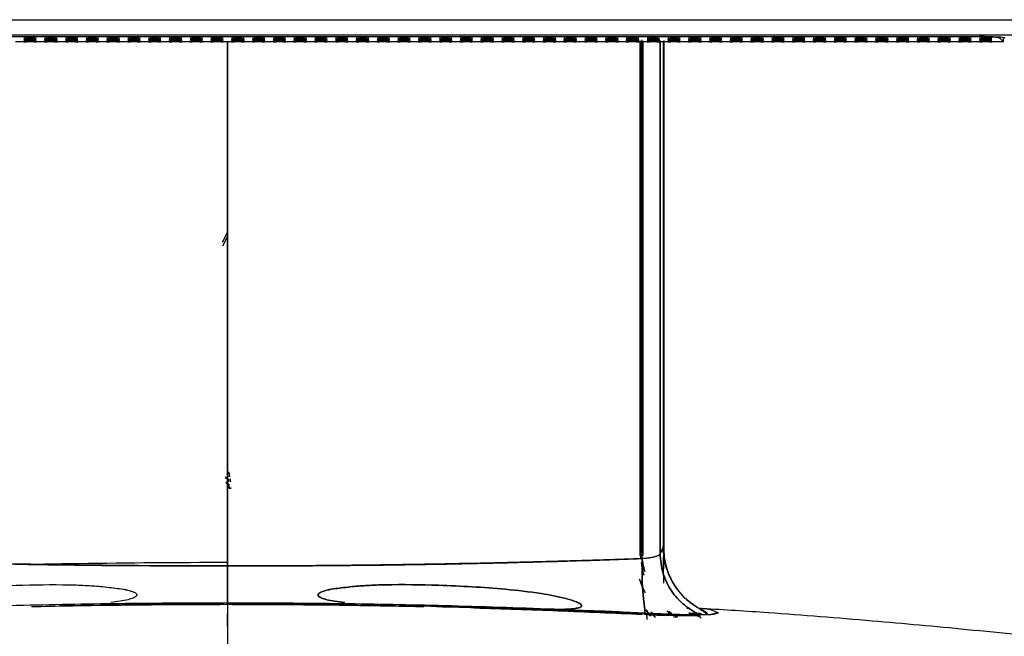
# Model space of a CAD drawing. Header units: millimetres. Extents: x -7023 to 53801, y 9849 to 33561.
# Tile 534 of 537: x 36837 to 36913, y 27031 to 27079. Entities that reach past the tile are written whole.
import ezdxf

# ---------------------------------------------------------------- set-up
doc = ezdxf.new("R2010")
doc.units = ezdxf.units.MM
doc.layers.get('0').update_dxf_attribs({"lineweight": 9})
doc.layers.add('IE_SKD', color=6, linetype='Continuous')

# ---------------------------------------------------------------- blocks, each defined once
blk = doc.blocks.new('AAT_KLIENT_PC')
at = {"linetype": 'Continuous', "transparency": 33554687}
for p, q in [((1116.65, 732.61), (3124.51, 732.61)), ((3124.51, 726.62), (1116.65, 726.62)), ((1830.92, 726.11), (2410.24, 726.11)), ((2408.34, 725.98), (1832.63, 725.98)), ((2408.34, 726.11), (2408.34, 725.98)), ((2418.33, 725.4), (2418.33, 725.85)), ((2419.52, 724.02), (2418.33, 725.4)), ((2419.52, 724.02), (2419.52, 725.72)), ((2042.14, 724.02), (2038.94, 724.02)), ((2042.14, 724.02), (2043.13, 724.02)), ((2045.96, 724.02), (2046.94, 724.02)), ((2050.15, 724.02), (2046.94, 724.02)), ((2050.15, 724.02), (2051.13, 724.02)), ((2053.96, 724.02), (2054.95, 724.02)), ((2058.15, 724.02), (2054.95, 724.02)), ((2058.15, 724.02), (2059.14, 724.02)), ((2061.96, 724.02), (2062.95, 724.02)), ((2066.15, 724.02), (2062.95, 724.02)), ((2066.15, 724.02), (2067.14, 724.02)), ((2069.97, 724.02), (2070.96, 724.02)), ((2074.16, 724.02), (2070.96, 724.02)), ((2074.16, 724.02), (2075.15, 724.02)), ((2077.97, 724.02), (2078.96, 724.02)), ((2082.16, 724.02), (2078.96, 724.02)), ((2082.16, 724.02), (2083.15, 724.02)), ((2085.98, 724.02), (2086.96, 724.02)), ((2090.17, 724.02), (2086.96, 724.02)), ((2090.17, 724.02), (2091.15, 724.02)), ((2093.98, 724.02), (2094.97, 724.02)), ((2098.17, 724.02), (2094.97, 724.02)), ((2098.17, 724.02), (2099.16, 724.02)), ((2101.98, 724.02), (2102.97, 724.02)), ((2106.17, 724.02), (2102.97, 724.02)), ((2106.17, 724.02), (2107.16, 724.02)), ((2109.99, 724.02), (2110.97, 724.02)), ((2114.18, 724.02), (2110.97, 724.02)), ((2114.18, 724.02), (2115.16, 724.02)), ((2117.99, 724.02), (2118.98, 724.02)), ((2122.18, 724.02), (2118.98, 724.02)), ((2122.18, 724.02), (2123.17, 724.02)), ((2126, 724.02), (2126.98, 724.02)), ((2130.18, 724.02), (2126.98, 724.02)), ((2130.18, 724.02), (2131.17, 724.02)), ((2134, 724.02), (2134.99, 724.02)), ((2138.19, 724.02), (2134.99, 724.02)), ((2138.19, 724.02), (2139.18, 724.02)), ((2142, 724.02), (2142.99, 724.02)), ((2146.19, 724.02), (2142.99, 724.02)), ((2146.19, 724.02), (2147.18, 724.02)), ((2150.01, 724.02), (2150.99, 724.02)), ((2154.2, 724.02), (2150.99, 724.02)), ((2154.2, 724.02), (2155.18, 724.02)), ((2158.01, 724.02), (2159, 724.02)), ((2162.2, 724.02), (2159, 724.02)), ((2162.2, 724.02), (2163.19, 724.02)), ((2166.01, 724.02), (2167, 724.02)), ((2170.2, 724.02), (2167, 724.02)), ((2170.2, 724.02), (2171.19, 724.02)), ((2174.02, 724.02), (2175, 724.02)), ((2178.21, 724.02), (2175, 724.02)), ((2178.21, 724.02), (2179.19, 724.02)), ((2182.02, 724.02), (2183.01, 724.02)), ((2186.21, 724.02), (2183.01, 724.02)), ((2186.21, 724.02), (2187.2, 724.02)), ((2190.03, 724.02), (2191.01, 724.02)), ((2194.22, 724.02), (2191.01, 724.02)), ((2194.22, 724.02), (2195.2, 724.02)), ((2198.03, 724.02), (2199.02, 724.02)), ((2202.22, 724.02), (2199.02, 724.02)), ((2202.22, 724.02), (2203.21, 724.02)), ((2206.03, 724.02), (2207.02, 724.02)), ((2210.22, 724.02), (2207.02, 724.02)), ((2210.22, 724.02), (2211.21, 724.02)), ((2214.04, 724.02), (2215.02, 724.02)), ((2218.23, 724.02), (2215.02, 724.02)), ((2218.23, 724.02), (2219.21, 724.02)), ((2222.04, 724.02), (2223.03, 724.02)), ((2226.23, 724.02), (2223.03, 724.02)), ((2226.23, 724.02), (2227.22, 724.02)), ((2230.04, 724.02), (2231.03, 724.02)), ((2234.23, 724.02), (2231.03, 724.02)), ((2234.23, 724.02), (2235.22, 724.02)), ((2238.05, 724.02), (2239.03, 724.02)), ((2242.24, 724.02), (2239.03, 724.02)), ((2242.24, 724.02), (2243.22, 724.02)), ((2246.05, 724.02), (2247.04, 724.02)), ((2250.24, 724.02), (2247.04, 724.02)), ((2250.24, 724.02), (2251.23, 724.02)), ((2254.06, 724.02), (2255.04, 724.02)), ((2258.25, 724.02), (2255.04, 724.02)), ((2258.25, 724.02), (2259.23, 724.02)), ((2262.06, 724.02), (2263.05, 724.02)), ((2266.25, 724.02), (2263.05, 724.02)), ((2266.25, 724.02), (2267.24, 724.02)), ((2270.06, 724.02), (2271.05, 724.02)), ((2274.25, 724.02), (2271.05, 724.02)), ((2274.25, 724.02), (2275.24, 724.02)), ((2278.07, 724.02), (2279.05, 724.02)), ((2282.26, 724.02), (2279.05, 724.02)), ((2282.26, 724.02), (2283.24, 724.02)), ((2286.07, 724.02), (2287.06, 724.02)), ((2290.26, 724.02), (2287.06, 724.02)), ((2290.26, 724.02), (2291.25, 724.02)), ((2294.07, 724.02), (2295.06, 724.02)), ((2298.26, 724.02), (2295.06, 724.02)), ((2298.26, 724.02), (2299.25, 724.02)), ((2302.08, 724.02), (2303.06, 724.02)), ((2306.27, 724.02), (2303.06, 724.02)), ((2306.27, 724.02), (2307.25, 724.02)), ((2310.08, 724.02), (2311.07, 724.02)), ((2314.27, 724.02), (2311.07, 724.02)), ((2314.27, 724.02), (2315.26, 724.02)), ((2318.09, 724.02), (2319.07, 724.02)), ((2322.28, 724.02), (2319.07, 724.02)), ((2322.28, 724.02), (2323.26, 724.02)), ((2326.09, 724.02), (2327.08, 724.02)), ((2330.28, 724.02), (2327.08, 724.02)), ((2330.28, 724.02), (2331.27, 724.02)), ((2334.09, 724.02), (2335.08, 724.02)), ((2338.28, 724.02), (2335.08, 724.02)), ((2338.28, 724.02), (2339.27, 724.02)), ((2342.1, 724.02), (2343.08, 724.02)), ((2346.29, 724.02), (2343.08, 724.02)), ((2346.29, 724.02), (2347.27, 724.02)), ((2350.1, 724.02), (2351.09, 724.02)), ((2354.29, 724.02), (2351.09, 724.02)), ((2354.29, 724.02), (2355.28, 724.02)), ((2358.1, 724.02), (2359.09, 724.02)), ((2362.29, 724.02), (2359.09, 724.02)), ((2362.29, 724.02), (2363.28, 724.02)), ((2366.11, 724.02), (2367.1, 724.02)), ((2370.3, 724.02), (2367.1, 724.02)), ((2370.3, 724.02), (2371.28, 724.02)), ((2374.11, 724.02), (2375.1, 724.02)), ((2378.3, 724.02), (2375.1, 724.02)), ((2378.3, 724.02), (2379.29, 724.02)), ((2382.12, 724.02), (2383.1, 724.02)), ((2386.31, 724.02), (2383.1, 724.02)), ((2386.31, 724.02), (2387.29, 724.02)), ((2390.12, 724.02), (2391.11, 724.02)), ((2394.31, 724.02), (2391.11, 724.02)), ((2394.31, 724.02), (2395.3, 724.02)), ((2398.12, 724.02), (2399.11, 724.02)), ((2402.31, 724.02), (2399.11, 724.02)), ((2402.31, 724.02), (2403.3, 724.02)), ((2406.13, 724.02), (2407.11, 724.02)), ((2410.32, 724.02), (2407.11, 724.02)), ((2410.32, 724.02), (2411.3, 724.02)), ((2414.13, 724.02), (2415.12, 724.02)), ((2419.52, 724.02), (2415.12, 724.02)), ((2120.42, 650.39), (2118.58, 646.72)), ((2118.86, 645.49), (2120.58, 648.86)), ((2120.69, 556.33), (2120.58, 556.33)), ((2120.58, 555.56), (2120.78, 555.56)), ((2304.21, 505.63), (2304.36, 505.62)), ((2302.48, 503.68), (2299.77, 503.68)), ((2304.44, 504.05), (2304.44, 504.25)), ((2305.55, 503.68), (2304.64, 503.68))]:
    blk.add_line(p, q, dxfattribs=at)
for centre in [(2044.54, 725.49), (2044.54, 725), (2044.54, 724.51), (2052.55, 725.49), (2052.55, 725), (2052.55, 724.51), (2060.55, 725.49), (2060.55, 725), (2060.55, 724.51), (2068.56, 725.49), (2068.56, 725), (2068.56, 724.51), (2076.56, 725.49), (2076.56, 725), (2076.56, 724.51), (2084.56, 725.49), (2084.56, 725), (2084.56, 724.51), (2092.57, 725.49), (2092.57, 725), (2092.57, 724.51), (2100.57, 725.49), (2100.57, 725), (2100.57, 724.51), (2108.57, 725.49), (2108.57, 725), (2108.57, 724.51), (2116.58, 725.49), (2116.58, 725), (2116.58, 724.51), (2124.58, 725.49), (2124.58, 725), (2124.58, 724.51), (2132.59, 725.49), (2132.59, 725), (2132.59, 724.51), (2140.59, 725.49), (2140.59, 725), (2140.59, 724.51), (2148.59, 725.49), (2148.59, 725), (2148.59, 724.51), (2156.6, 725.49), (2156.6, 725), (2156.6, 724.51), (2164.6, 725.49), (2164.6, 725), (2164.6, 724.51), (2172.6, 725.49), (2172.6, 725), (2172.6, 724.51), (2180.61, 725.49), (2180.61, 725), (2180.61, 724.51), (2188.61, 725.49), (2188.61, 725), (2188.61, 724.51), (2196.62, 725.49), (2196.62, 725), (2196.62, 724.51), (2204.62, 725.49), (2204.62, 725), (2204.62, 724.51), (2212.62, 725.49), (2212.62, 725), (2212.62, 724.51), (2220.63, 725.49), (2220.63, 725), (2220.63, 724.51), (2228.63, 725.49), (2228.63, 725), (2228.63, 724.51), (2236.63, 725.49), (2236.63, 725), (2236.63, 724.51), (2244.64, 725.49), (2244.64, 725), (2244.64, 724.51), (2252.64, 725.49), (2252.64, 725), (2252.64, 724.51), (2260.65, 725.49), (2260.65, 725), (2260.65, 724.51), (2268.65, 725.49), (2268.65, 725), (2268.65, 724.51), (2276.65, 725.49), (2276.65, 725), (2276.65, 724.51), (2284.66, 725.49), (2284.66, 725), (2284.66, 724.51), (2292.66, 725.49), (2292.66, 725), (2292.66, 724.51), (2300.66, 725.49), (2300.66, 725), (2300.66, 724.51), (2308.67, 725.49), (2308.67, 725), (2308.67, 724.51), (2316.67, 725.49), (2316.67, 725), (2316.67, 724.51), (2324.68, 725.49), (2324.68, 725), (2324.68, 724.51), (2332.68, 725.49), (2332.68, 725), (2332.68, 724.51), (2340.68, 725.49), (2340.68, 725), (2340.68, 724.51), (2348.69, 725.49), (2348.69, 725), (2348.69, 724.51), (2356.69, 725.49), (2356.69, 725), (2356.69, 724.51), (2364.69, 725.49), (2364.69, 725), (2364.69, 724.51), (2372.7, 725.49), (2372.7, 725), (2372.7, 724.51), (2380.7, 725.49), (2380.7, 725), (2380.7, 724.51), (2388.71, 725.49), (2388.71, 725), (2388.71, 724.51), (2396.71, 725.49), (2396.71, 725), (2396.71, 724.51), (2404.71, 725.49), (2404.71, 725), (2404.71, 724.51), (2412.72, 725.49), (2412.72, 725), (2412.72, 724.51)]:
    blk.add_ellipse(centre, major_axis=(2.4, 0), ratio=0.061163, dxfattribs=at)
for centre, major_axis, ratio, start_param, end_param in [((2408.34, 725.37), (-10, 0), 0.061049, 3.19405, 4.712389), ((2410.24, 725.49), (10, 0), 0.061049, 0.052458, 1.570796), ((2044.54, 724.02), (2.4, 0), 0.061163, 0.025003, 3.11659), ((2052.55, 724.02), (2.4, 0), 0.061163, 0.025003, 3.11659), ((2060.55, 724.02), (2.4, 0), 0.061163, 0.025003, 3.11659), ((2068.56, 724.02), (2.4, 0), 0.061163, 0.025003, 3.11659), ((2076.56, 724.02), (2.4, 0), 0.061163, 0.025003, 3.11659), ((2084.56, 724.02), (2.4, 0), 0.061163, 0.025003, 3.11659), ((2092.57, 724.02), (2.4, 0), 0.061163, 0.025003, 3.11659), ((2100.57, 724.02), (2.4, 0), 0.061163, 0.025003, 3.11659), ((2108.57, 724.02), (2.4, 0), 0.061163, 0.025003, 3.11659), ((2116.58, 724.02), (2.4, 0), 0.061163, 0.025003, 3.11659), ((2124.58, 724.02), (2.4, 0), 0.061163, 0.025003, 3.11659), ((2132.59, 724.02), (2.4, 0), 0.061163, 0.025003, 3.11659), ((2140.59, 724.02), (2.4, 0), 0.061163, 0.025003, 3.11659), ((2148.59, 724.02), (2.4, 0), 0.061163, 0.025003, 3.11659), ((2156.6, 724.02), (2.4, 0), 0.061163, 0.025003, 3.11659), ((2164.6, 724.02), (2.4, 0), 0.061163, 0.025003, 3.11659), ((2172.6, 724.02), (2.4, 0), 0.061163, 0.025003, 3.11659), ((2180.61, 724.02), (2.4, 0), 0.061163, 0.025003, 3.11659), ((2188.61, 724.02), (2.4, 0), 0.061163, 0.025003, 3.11659), ((2196.62, 724.02), (2.4, 0), 0.061163, 0.025003, 3.11659), ((2204.62, 724.02), (2.4, 0), 0.061163, 0.025003, 3.11659), ((2212.62, 724.02), (2.4, 0), 0.061163, 0.025003, 3.11659), ((2220.63, 724.02), (2.4, 0), 0.061163, 0.025003, 3.11659), ((2228.63, 724.02), (2.4, 0), 0.061163, 0.025003, 3.11659), ((2236.63, 724.02), (2.4, 0), 0.061163, 0.025003, 3.11659), ((2244.64, 724.02), (2.4, 0), 0.061163, 0.025003, 3.11659), ((2252.64, 724.02), (2.4, 0), 0.061163, 0.025003, 3.11659), ((2260.65, 724.02), (2.4, 0), 0.061163, 0.025003, 3.11659), ((2268.65, 724.02), (2.4, 0), 0.061163, 0.025003, 3.11659), ((2276.65, 724.02), (2.4, 0), 0.061163, 0.025003, 3.11659), ((2284.66, 724.02), (2.4, 0), 0.061163, 0.025003, 3.11659), ((2292.66, 724.02), (2.4, 0), 0.061163, 0.025003, 3.11659), ((2300.66, 724.02), (2.4, 0), 0.061163, 0.025003, 3.11659), ((2308.67, 724.02), (2.4, 0), 0.061163, 0.025003, 3.11659), ((2316.67, 724.02), (2.4, 0), 0.061163, 0.025003, 3.11659), ((2324.68, 724.02), (2.4, 0), 0.061163, 0.025003, 3.11659), ((2332.68, 724.02), (2.4, 0), 0.061163, 0.025003, 3.11659), ((2340.68, 724.02), (2.4, 0), 0.061163, 0.025003, 3.11659), ((2348.69, 724.02), (2.4, 0), 0.061163, 0.025003, 3.11659), ((2356.69, 724.02), (2.4, 0), 0.061163, 0.025003, 3.11659), ((2364.69, 724.02), (2.4, 0), 0.061163, 0.025003, 3.11659), ((2372.7, 724.02), (2.4, 0), 0.061163, 0.025003, 3.11659), ((2380.7, 724.02), (2.4, 0), 0.061163, 0.025003, 3.11659), ((2388.71, 724.02), (2.4, 0), 0.061163, 0.025003, 3.11659), ((2396.71, 724.02), (2.4, 0), 0.061163, 0.025003, 3.11659), ((2404.71, 724.02), (2.4, 0), 0.061163, 0.025003, 3.11659), ((2412.72, 724.02), (2.4, 0), 0.061163, 0.025003, 3.11659)]:
    blk.add_ellipse(centre, major_axis=major_axis, ratio=ratio, start_param=start_param, end_param=end_param, dxfattribs=at)
for points, knots in [([(2280.25, 724.89), (2280.25, 712.47), (2280.25, 646.98), (2280.25, 580.66), (2280.25, 528.76)], [0, 0, 0, 0, 0.190562, 1, 1, 1, 1]), ([(2287.35, 724.6), (2287.35, 704.52), (2287.35, 684.3), (2287.35, 617.95), (2287.34, 571.71), (2287.34, 526.75)], [0, 0, 0, 0, 0.305232, 0.305232, 1, 1, 1, 1]), ([(2287.34, 526.75), (2287.34, 571.7), (2287.34, 617.94), (2287.35, 684.29), (2287.35, 704.52), (2287.35, 724.59)], [0, 0, 0, 0, 0.694775, 0.694775, 1, 1, 1, 1]), ([(2288.65, 724.61), (2288.65, 713.58), (2288.65, 702.51), (2288.65, 636.98), (2288.65, 581.92), (2288.65, 528.74)], [0, 0, 0, 0, 0.169414, 0.169414, 1, 1, 1, 1]), ([(2045.96, 724.02), (2045.49, 724.03), (2044.54, 724.05), (2043.6, 724.03), (2043.13, 724.02)], [0, 0, 0, 0, 0.49937, 1, 1, 1, 1]), ([(2053.96, 724.02), (2053.49, 724.03), (2052.55, 724.05), (2051.61, 724.03), (2051.13, 724.02)], [0, 0, 0, 0, 0.49937, 1, 1, 1, 1]), ([(2061.96, 724.02), (2061.49, 724.03), (2060.55, 724.05), (2059.61, 724.03), (2059.14, 724.02)], [0, 0, 0, 0, 0.49937, 1, 1, 1, 1]), ([(2069.97, 724.02), (2069.5, 724.03), (2068.56, 724.05), (2067.61, 724.03), (2067.14, 724.02)], [0, 0, 0, 0, 0.49937, 1, 1, 1, 1]), ([(2077.97, 724.02), (2077.5, 724.03), (2076.56, 724.05), (2075.62, 724.03), (2075.15, 724.02)], [0, 0, 0, 0, 0.49937, 1, 1, 1, 1]), ([(2085.98, 724.02), (2085.51, 724.03), (2084.56, 724.05), (2083.62, 724.03), (2083.15, 724.02)], [0, 0, 0, 0, 0.49937, 1, 1, 1, 1]), ([(2093.98, 724.02), (2093.51, 724.03), (2092.57, 724.05), (2091.62, 724.03), (2091.15, 724.02)], [0, 0, 0, 0, 0.49937, 1, 1, 1, 1]), ([(2101.98, 724.02), (2101.51, 724.03), (2100.57, 724.05), (2099.63, 724.03), (2099.16, 724.02)], [0, 0, 0, 0, 0.49937, 1, 1, 1, 1]), ([(2109.99, 724.02), (2109.52, 724.03), (2108.57, 724.05), (2107.63, 724.03), (2107.16, 724.02)], [0, 0, 0, 0, 0.49937, 1, 1, 1, 1]), ([(2117.99, 724.02), (2117.52, 724.03), (2116.58, 724.05), (2115.64, 724.03), (2115.16, 724.02)], [0, 0, 0, 0, 0.49937, 1, 1, 1, 1]), ([(2120.58, 522.02), (2120.58, 585.91), (2120.58, 654.58), (2120.58, 721.86), (2120.58, 724.13)], [0, 0, 0, 0, 0.966274, 1, 1, 1, 1]), ([(2120.58, 724.13), (2120.58, 721.86), (2120.58, 654.58), (2120.58, 585.91), (2120.58, 522.02)], [0, 0, 0, 0, 0.033726, 1, 1, 1, 1]), ([(2126, 724.02), (2125.52, 724.03), (2124.58, 724.05), (2123.64, 724.03), (2123.17, 724.02)], [0, 0, 0, 0, 0.49937, 1, 1, 1, 1]), ([(2134, 724.02), (2133.53, 724.03), (2132.59, 724.05), (2131.64, 724.03), (2131.17, 724.02)], [0, 0, 0, 0, 0.49937, 1, 1, 1, 1]), ([(2142, 724.02), (2141.53, 724.03), (2140.59, 724.05), (2139.65, 724.03), (2139.18, 724.02)], [0, 0, 0, 0, 0.49937, 1, 1, 1, 1]), ([(2150.01, 724.02), (2149.54, 724.03), (2148.59, 724.05), (2147.65, 724.03), (2147.18, 724.02)], [0, 0, 0, 0, 0.49937, 1, 1, 1, 1]), ([(2158.01, 724.02), (2157.54, 724.03), (2156.6, 724.05), (2155.65, 724.03), (2155.18, 724.02)], [0, 0, 0, 0, 0.49937, 1, 1, 1, 1]), ([(2166.01, 724.02), (2165.54, 724.03), (2164.6, 724.05), (2163.66, 724.03), (2163.19, 724.02)], [0, 0, 0, 0, 0.49937, 1, 1, 1, 1]), ([(2174.02, 724.02), (2173.55, 724.03), (2172.61, 724.05), (2171.66, 724.03), (2171.19, 724.02)], [0, 0, 0, 0, 0.49937, 1, 1, 1, 1]), ([(2182.02, 724.02), (2181.55, 724.03), (2180.61, 724.05), (2179.67, 724.03), (2179.19, 724.02)], [0, 0, 0, 0, 0.49937, 1, 1, 1, 1]), ([(2190.03, 724.02), (2189.55, 724.03), (2188.61, 724.05), (2187.67, 724.03), (2187.2, 724.02)], [0, 0, 0, 0, 0.49937, 1, 1, 1, 1]), ([(2198.03, 724.02), (2197.56, 724.03), (2196.62, 724.05), (2195.67, 724.03), (2195.2, 724.02)], [0, 0, 0, 0, 0.49937, 1, 1, 1, 1]), ([(2206.03, 724.02), (2205.56, 724.03), (2204.62, 724.05), (2203.68, 724.03), (2203.21, 724.02)], [0, 0, 0, 0, 0.49937, 1, 1, 1, 1]), ([(2214.04, 724.02), (2213.57, 724.03), (2212.62, 724.05), (2211.68, 724.03), (2211.21, 724.02)], [0, 0, 0, 0, 0.49937, 1, 1, 1, 1]), ([(2222.04, 724.02), (2221.57, 724.03), (2220.63, 724.05), (2219.69, 724.03), (2219.21, 724.02)], [0, 0, 0, 0, 0.49937, 1, 1, 1, 1]), ([(2230.04, 724.02), (2229.57, 724.03), (2228.63, 724.05), (2227.69, 724.03), (2227.22, 724.02)], [0, 0, 0, 0, 0.49937, 1, 1, 1, 1]), ([(2238.05, 724.02), (2237.58, 724.03), (2236.64, 724.05), (2235.69, 724.03), (2235.22, 724.02)], [0, 0, 0, 0, 0.49937, 1, 1, 1, 1]), ([(2246.05, 724.02), (2245.58, 724.03), (2244.64, 724.05), (2243.7, 724.03), (2243.22, 724.02)], [0, 0, 0, 0, 0.49937, 1, 1, 1, 1]), ([(2254.06, 724.02), (2253.59, 724.03), (2252.64, 724.05), (2251.7, 724.03), (2251.23, 724.02)], [0, 0, 0, 0, 0.49937, 1, 1, 1, 1]), ([(2262.06, 724.02), (2261.59, 724.03), (2260.65, 724.05), (2259.7, 724.03), (2259.23, 724.02)], [0, 0, 0, 0, 0.49937, 1, 1, 1, 1]), ([(2270.06, 724.02), (2269.59, 724.03), (2268.65, 724.05), (2267.71, 724.03), (2267.24, 724.02)], [0, 0, 0, 0, 0.49937, 1, 1, 1, 1]), ([(2278.07, 724.02), (2277.6, 724.03), (2276.65, 724.05), (2275.71, 724.03), (2275.24, 724.02)], [0, 0, 0, 0, 0.49937, 1, 1, 1, 1]), ([(2279.52, 724.45), (2279.52, 707.51), (2279.52, 690.46), (2279.52, 624.88), (2279.52, 576.11), (2279.53, 528.76)], [0, 0, 0, 0, 0.260424, 0.260424, 1, 1, 1, 1]), ([(2279.54, 724.48), (2279.54, 723.45), (2279.54, 714.44), (2279.54, 697.43), (2279.54, 669.33), (2279.54, 637.08), (2279.54, 600.76), (2279.54, 564.53), (2279.53, 540.69), (2279.53, 528.76)], [0, 0, 0, 0, 0.015832, 0.138428, 0.260566, 0.444732, 0.629386, 0.814489, 1, 1, 1, 1]), ([(2279.62, 724.41), (2279.62, 704.27), (2279.61, 683.99), (2279.61, 617.44), (2279.6, 571.06), (2279.58, 526.01)], [0, 0, 0, 0, 0.30527, 0.30527, 1, 1, 1, 1]), ([(2279.61, 526.01), (2279.61, 571.06), (2279.61, 617.44), (2279.61, 683.98), (2279.61, 704.27), (2279.61, 724.41)], [0, 0, 0, 0, 0.694715, 0.694715, 1, 1, 1, 1]), ([(2280.25, 528.76), (2280.25, 536.42), (2280.25, 551.72), (2280.24, 574.9), (2280.24, 598.16), (2280.24, 621.5), (2280.24, 644.85), (2280.24, 668.17), (2280.25, 694.65), (2280.25, 713.31), (2280.25, 724.2)], [0, 0, 0, 0, 0.119462, 0.23875, 0.357858, 0.476783, 0.595521, 0.714069, 0.832426, 1, 1, 1, 1]), ([(2280.42, 524.84), (2280.41, 570.1), (2280.39, 616.65), (2280.38, 683.46), (2280.37, 703.84), (2280.37, 724.07)], [0, 0, 0, 0, 0.694639, 0.694639, 1, 1, 1, 1]), ([(2280.42, 524.84), (2280.41, 570.1), (2280.39, 616.64), (2280.38, 683.46), (2280.37, 703.84), (2280.37, 724.07)], [0, 0, 0, 0, 0.694626, 0.694626, 1, 1, 1, 1]), ([(2280.61, 724.07), (2280.61, 704.05), (2280.61, 683.88), (2280.61, 617.43), (2280.61, 571.03), (2280.61, 526.01)], [0, 0, 0, 0, 0.304016, 0.304016, 1, 1, 1, 1]), ([(2280.61, 526.01), (2280.61, 571.03), (2280.61, 617.43), (2280.61, 683.88), (2280.61, 704.05), (2280.61, 724.07)], [0, 0, 0, 0, 0.695984, 0.695984, 1, 1, 1, 1]), ([(2286.07, 724.02), (2285.6, 724.03), (2284.66, 724.05), (2283.72, 724.03), (2283.24, 724.02)], [0, 0, 0, 0, 0.49937, 1, 1, 1, 1]), ([(2288.44, 724.08), (2288.44, 704.64), (2288.44, 685.06), (2288.44, 619.79), (2288.44, 573.98), (2288.44, 529.46)], [0, 0, 0, 0, 0.300502, 0.300502, 1, 1, 1, 1]), ([(2288.44, 724.07), (2288.44, 704.64), (2288.44, 685.06), (2288.44, 619.79), (2288.44, 573.98), (2288.44, 529.46)], [0, 0, 0, 0, 0.300502, 0.300502, 1, 1, 1, 1]), ([(2288.65, 528.74), (2288.65, 580.64), (2288.65, 646.71), (2288.65, 711.95), (2288.65, 724.11)], [0, 0, 0, 0, 0.812702, 1, 1, 1, 1]), ([(2294.07, 724.02), (2293.6, 724.03), (2292.66, 724.05), (2291.72, 724.03), (2291.25, 724.02)], [0, 0, 0, 0, 0.49937, 1, 1, 1, 1]), ([(2302.08, 724.02), (2301.61, 724.03), (2300.67, 724.05), (2299.72, 724.03), (2299.25, 724.02)], [0, 0, 0, 0, 0.49937, 1, 1, 1, 1]), ([(2310.08, 724.02), (2309.61, 724.03), (2308.67, 724.05), (2307.73, 724.03), (2307.25, 724.02)], [0, 0, 0, 0, 0.49937, 1, 1, 1, 1]), ([(2318.09, 724.02), (2317.62, 724.03), (2316.67, 724.05), (2315.73, 724.03), (2315.26, 724.02)], [0, 0, 0, 0, 0.49937, 1, 1, 1, 1]), ([(2326.09, 724.02), (2325.62, 724.03), (2324.68, 724.05), (2323.73, 724.03), (2323.26, 724.02)], [0, 0, 0, 0, 0.49937, 1, 1, 1, 1]), ([(2334.09, 724.02), (2333.62, 724.03), (2332.68, 724.05), (2331.74, 724.03), (2331.27, 724.02)], [0, 0, 0, 0, 0.49937, 1, 1, 1, 1]), ([(2342.1, 724.02), (2341.63, 724.03), (2340.68, 724.05), (2339.74, 724.03), (2339.27, 724.02)], [0, 0, 0, 0, 0.49937, 1, 1, 1, 1]), ([(2350.1, 724.02), (2349.63, 724.03), (2348.69, 724.05), (2347.75, 724.03), (2347.27, 724.02)], [0, 0, 0, 0, 0.49937, 1, 1, 1, 1]), ([(2358.1, 724.02), (2357.63, 724.03), (2356.69, 724.05), (2355.75, 724.03), (2355.28, 724.02)], [0, 0, 0, 0, 0.49937, 1, 1, 1, 1]), ([(2366.11, 724.02), (2365.64, 724.03), (2364.7, 724.05), (2363.75, 724.03), (2363.28, 724.02)], [0, 0, 0, 0, 0.49937, 1, 1, 1, 1]), ([(2374.11, 724.02), (2373.64, 724.03), (2372.7, 724.05), (2371.76, 724.03), (2371.28, 724.02)], [0, 0, 0, 0, 0.49937, 1, 1, 1, 1]), ([(2382.12, 724.02), (2381.65, 724.03), (2380.7, 724.05), (2379.76, 724.03), (2379.29, 724.02)], [0, 0, 0, 0, 0.49937, 1, 1, 1, 1]), ([(2390.12, 724.02), (2389.65, 724.03), (2388.71, 724.05), (2387.76, 724.03), (2387.29, 724.02)], [0, 0, 0, 0, 0.49937, 1, 1, 1, 1]), ([(2398.12, 724.02), (2397.65, 724.03), (2396.71, 724.05), (2395.77, 724.03), (2395.3, 724.02)], [0, 0, 0, 0, 0.49937, 1, 1, 1, 1]), ([(2406.13, 724.02), (2405.66, 724.03), (2404.71, 724.05), (2403.77, 724.03), (2403.3, 724.02)], [0, 0, 0, 0, 0.49937, 1, 1, 1, 1]), ([(2414.13, 724.02), (2413.66, 724.03), (2412.72, 724.05), (2411.78, 724.03), (2411.3, 724.02)], [0, 0, 0, 0, 0.49937, 1, 1, 1, 1]), ([(2288.44, 529.46), (2288.52, 527.86), (2288.66, 524.96), (2289.37, 522.12), (2289.79, 520.89)], [0, 0, 0, 0, 0.550874, 1, 1, 1, 1]), ([(2288.65, 528.74), (2288.73, 527.18), (2288.88, 524.08), (2290.12, 519.54), (2291.57, 516.78), (2292.29, 515.39)], [0, 0, 0, 0, 0.334921, 0.664844, 1, 1, 1, 1]), ([(1960.74, 524.84), (1972.9, 524.44), (1997.94, 523.6), (2036.77, 522.7), (2077.9, 522.12), (2106.1, 522.05), (2120.58, 522.02)], [0, 0, 0, 0, 0.229211, 0.472187, 0.729046, 1, 1, 1, 1]), ([(2120.58, 522.02), (2107.22, 522.02), (2078.48, 522.14), (2033.19, 522.8), (1991.67, 523.81), (1969.7, 524.53), (1960.74, 524.84)], [0, 0, 0, 0, 0.249998, 0.499999, 0.75, 1, 1, 1, 1]), ([(2280.42, 524.84), (2271.46, 524.53), (2249.49, 523.81), (2207.97, 522.8), (2162.68, 522.14), (2133.94, 522.02), (2120.58, 522.02)], [0, 0, 0, 0, 0.25, 0.500001, 0.750002, 1, 1, 1, 1]), ([(2120.58, 522.02), (2132.22, 522.04), (2155.02, 522.08), (2188.48, 522.45), (2220.45, 523.05), (2250.95, 523.85), (2270.75, 524.52), (2280.42, 524.84)], [0, 0, 0, 0, 0.2179, 0.426746, 0.626661, 0.817731, 1, 1, 1, 1]), ([(2281.31, 503.44), (2281.52, 504.2), (2281.27, 505.8), (2280.86, 508.99), (2280.36, 514.66), (2280.2, 519.64), (2280.42, 524.84)], [0, 0, 0, 0, 0.25, 0.5, 0.5, 1, 1, 1, 1]), ([(2280.42, 524.84), (2280.2, 519.64), (2280.36, 514.66), (2280.86, 508.99), (2281.27, 505.8), (2281.52, 504.2), (2281.31, 503.44)], [0, 0, 0, 0, 0.5, 0.5, 0.75, 1, 1, 1, 1]), ([(2280.35, 524.83), (2280.43, 524.2), (2280.67, 522.53), (2281.08, 520.91), (2281.34, 519.9)], [0, 0, 0, 0, 0.380569, 1, 1, 1, 1]), ([(2287.34, 526.75), (2287.16, 526.52), (2286.81, 526.07), (2285.39, 525.53), (2283.69, 525.15), (2282, 524.93), (2280.91, 524.87), (2280.42, 524.84)], [0, 0, 0, 0, 0.246461, 0.479613, 0.686456, 0.860287, 1, 1, 1, 1]), ([(2287.34, 526.75), (2287.22, 526.45), (2286.62, 525.99), (2285.23, 525.46), (2283.63, 525.13), (2281.99, 524.93), (2280.98, 524.86), (2280.42, 524.84)], [0, 0, 0, 0, 0.249999, 0.499998, 0.749997, 0.874996, 1, 1, 1, 1]), ([(2287.34, 526.75), (2287.34, 524.22), (2288.08, 519.13), (2291.31, 512.2), (2296.41, 506.64), (2300.72, 504.25), (2302.76, 502.96)], [0, 0, 0, 0, 0.25, 0.5, 0.75, 1, 1, 1, 1]), ([(2302.76, 502.96), (2300.72, 504.25), (2296.41, 506.64), (2291.31, 512.2), (2288.08, 519.13), (2287.34, 524.22), (2287.34, 526.75)], [0, 0, 0, 0, 0.25, 0.5, 0.75, 1, 1, 1, 1]), ([(2120.58, 523.31), (2120.58, 523.31), (2101.53, 523.31), (2076.54, 523.12), (2051.6, 522.69), (2045.68, 522.58)], [0, 0, 0, 0, 0.000168, 0.762414, 1, 1, 1, 1]), ([(2120.58, 522.02), (2120.58, 518.61), (2120.58, 514.88), (2120.58, 509.32), (2120.58, 507.54), (2120.58, 507.38)], [0, 0, 0, 0, 0.5, 0.5, 1, 1, 1, 1]), ([(2120.58, 507.38), (2120.58, 507.54), (2120.58, 509.32), (2120.58, 514.88), (2120.58, 518.61), (2120.58, 522.02)], [0, 0, 0, 0, 0.5, 0.5, 1, 1, 1, 1]), ([(2279.92, 523.4), (2280.11, 522.06), (2280.4, 520.74), (2280.75, 519.43), (2280.75, 519.43)], [0, 0, 0, 0, 0.999781, 1, 1, 1, 1]), ([(2281.58, 511.69), (2281.15, 512.52), (2280.31, 514.22), (2279.63, 516.01), (2279.33, 516.93)], [0, 0, 0, 0, 0.489393, 1, 1, 1, 1]), ([(2279.55, 516.36), (2279.56, 516.34), (2279.94, 515.24), (2280.43, 514.02), (2280.98, 512.85), (2281.05, 512.72)], [0, 0, 0, 0, 0.014558, 0.888213, 1, 1, 1, 1]), ([(2005.69, 505.37), (2004.94, 505.35), (2003.52, 505.31), (2001.17, 505.26), (1998.69, 505.23), (1996.09, 505.21), (1993.07, 505.23), (1989.96, 505.32), (1986.98, 505.57), (1985.07, 505.89), (1983.88, 506.46), (1984.47, 507.36), (1985.83, 508.04), (1987.74, 508.77), (1992.42, 510.13), (2001.09, 511.73), (2017.45, 513.57), (2037.47, 514.65), (2055.2, 514.94), (2066.29, 514.56), (2071.65, 514.16), (2075.76, 513.69), (2079.02, 513.29), (2082.01, 512.84), (2083.8, 512.21), (2084.57, 511.94)], [0, 0, 0, 0, 0.018387, 0.03517, 0.057639, 0.07958, 0.099676, 0.133003, 0.158553, 0.176468, 0.187444, 0.196551, 0.208252, 0.224609, 0.246161, 0.323586, 0.433334, 0.637541, 0.800373, 0.854821, 0.901223, 0.928273, 0.953492, 0.979777, 1, 1, 1, 1]), ([(2005.69, 505.37), (2005.25, 505.36), (2004.4, 505.33), (2002.81, 505.3), (2000.6, 505.25), (1997.42, 505.21), (1993.67, 505.22), (1989.96, 505.32), (1986.98, 505.57), (1985.05, 505.88), (1983.87, 506.47), (1984.48, 507.37), (1985.83, 508.04), (1987.75, 508.78), (1992.38, 510.11), (2001.05, 511.73), (2017.41, 513.57), (2037.47, 514.65), (2055.21, 514.94), (2066.29, 514.56), (2071.65, 514.15), (2075.76, 513.69), (2079.02, 513.29), (2082.01, 512.84), (2083.8, 512.21), (2084.57, 511.94)], [0, 0, 0, 0, 0.010757, 0.02087, 0.039698, 0.064471, 0.099674, 0.133029, 0.158549, 0.176688, 0.187568, 0.196575, 0.208334, 0.224673, 0.246184, 0.32264, 0.433353, 0.637553, 0.80038, 0.854969, 0.901227, 0.928224, 0.953494, 0.979873, 1, 1, 1, 1]), ([(2244.31, 505.22), (2244.59, 505.22), (2245.67, 505.22), (2248.09, 505.23), (2251.2, 505.32), (2254.18, 505.57), (2256.09, 505.89), (2257.28, 506.46), (2256.69, 507.36), (2255.33, 508.04), (2253.42, 508.77), (2248.74, 510.13), (2240.07, 511.73), (2223.71, 513.57), (2203.69, 514.65), (2185.96, 514.94), (2174.87, 514.56), (2169.51, 514.16), (2165.4, 513.69), (2162.14, 513.29), (2159.15, 512.84), (2157.36, 512.21), (2156.58, 511.94)], [0, 0, 0, 0, 0.007378, 0.02905, 0.064991, 0.092545, 0.111866, 0.123703, 0.133524, 0.146143, 0.163783, 0.187026, 0.270525, 0.388882, 0.609108, 0.784713, 0.843433, 0.893475, 0.922646, 0.949844, 0.978191, 1, 1, 1, 1]), ([(2156.58, 511.94), (2157.36, 512.21), (2159.15, 512.83), (2162.13, 513.29), (2165.4, 513.69), (2169.51, 514.15), (2174.87, 514.56), (2185.95, 514.94), (2203.69, 514.65), (2223.77, 513.57), (2240.08, 511.72), (2249.19, 510.06), (2254.18, 508.51), (2256.53, 507.57), (2257.29, 506.47), (2256.11, 505.88), (2254.18, 505.57), (2251.2, 505.32), (2247.82, 505.23), (2245.41, 505.21), (2244.32, 505.22)], [0, 0, 0, 0, 0.021707, 0.050164, 0.077384, 0.106542, 0.156424, 0.215322, 0.390956, 0.611219, 0.730635, 0.81311, 0.845766, 0.866507, 0.876222, 0.887958, 0.907525, 0.935049, 0.971032, 1, 1, 1, 1]), ([(2301.67, 505.97), (2300.77, 506.54), (2297.59, 508.74), (2294.37, 512.13), (2292.48, 515.12), (2292.1, 515.78)], [0, 0, 0, 0, 0.229566, 0.833698, 1, 1, 1, 1]), ([(2292.29, 515.39), (2292.96, 514.36), (2294.28, 512.32), (2297.48, 508.78), (2300.48, 506.86), (2302.44, 505.6)], [0, 0, 0, 0, 0.259803, 0.515068, 1, 1, 1, 1]), ([(2084.57, 511.94), (2085, 511.74), (2085.74, 511.39), (2085.61, 510.3), (2084.21, 509.59), (2082.13, 508.9), (2079.1, 508.37), (2076.83, 508.09), (2075.6, 507.95)], [0, 0, 0, 0, 0.101771, 0.178316, 0.294665, 0.475866, 0.715694, 1, 1, 1, 1]), ([(2084.57, 511.94), (2084.99, 511.74), (2085.73, 511.4), (2085.61, 510.3), (2084.22, 509.6), (2082.13, 508.9), (2079.15, 508.38), (2076.92, 508.1), (2075.72, 507.96)], [0, 0, 0, 0, 0.101861, 0.179247, 0.297188, 0.478984, 0.722571, 1, 1, 1, 1]), ([(2165.8, 507.92), (2165.77, 507.93), (2164.45, 508.07), (2162.11, 508.35), (2159.01, 508.94), (2156.86, 509.55), (2154.88, 510.84), (2156.04, 511.59), (2156.58, 511.94)], [0, 0, 0, 0, 0.008124, 0.299069, 0.53598, 0.715062, 0.866962, 1, 1, 1, 1]), ([(2156.58, 511.94), (2156.17, 511.74), (2155.43, 511.4), (2155.55, 510.3), (2156.94, 509.6), (2159.02, 508.9), (2162.01, 508.38), (2164.24, 508.1), (2165.44, 507.96)], [0, 0, 0, 0, 0.101861, 0.179247, 0.297188, 0.478984, 0.722571, 1, 1, 1, 1]), ([(2297.22, 509.35), (2297.29, 509.29), (2298.5, 508.21), (2299.8, 507.25), (2301.08, 506.39)], [0, 0, 0, 0, 0.056521, 1, 1, 1, 1]), ([(2120.58, 507.72), (2114.46, 507.71), (2102.2, 507.69), (2076.86, 507.47), (2043.69, 506.91), (2009.43, 505.9), (1980.72, 504.79), (1965.95, 504.1), (1958.41, 503.74)], [0, 0, 0, 0, 0.112816, 0.225891, 0.467094, 0.724759, 0.859698, 1, 1, 1, 1]), ([(2045.15, 506.37), (2054.63, 506.59), (2079.75, 507.06), (2104.92, 507.17), (2120.58, 507.23)], [0, 0, 0, 0, 0.37754, 1, 1, 1, 1]), ([(2120.58, 507.72), (2120.58, 507.1), (2120.58, 504.36), (2120.58, 497.47), (2120.58, 486.07), (2120.58, 475.61), (2120.58, 469.93), (2120.58, 468.21)], [0, 0, 0, 0, 0.102644, 0.407338, 0.712032, 0.915161, 1, 1, 1, 1]), ([(2282.75, 503.74), (2275.21, 504.1), (2260.44, 504.79), (2231.73, 505.9), (2197.47, 506.91), (2164.3, 507.47), (2138.96, 507.69), (2126.7, 507.71), (2120.58, 507.72)], [0, 0, 0, 0, 0.140301, 0.275241, 0.532906, 0.774109, 0.887183, 1, 1, 1, 1]), ([(2120.58, 507.23), (2130.98, 507.2), (2151.96, 507.14), (2177.18, 506.77), (2191.98, 506.46), (2196.23, 506.36)], [0, 0, 0, 0, 0.411995, 0.831389, 1, 1, 1, 1]), ([(2235.47, 505.37), (2227.27, 505.64), (2211.16, 506.17), (2195.01, 506.53), (2187.08, 506.7)], [0, 0, 0, 0, 0.509018, 1, 1, 1, 1]), ([(2215.65, 505.86), (2215.71, 505.86), (2226.5, 505.55), (2248.1, 504.83), (2269.54, 503.85), (2280.33, 503.35)], [0, 0, 0, 0, 0.00288, 0.498402, 1, 1, 1, 1]), ([(2281.31, 503.44), (2273.4, 503.82), (2258.15, 504.54), (2242.85, 505.1), (2235.47, 505.37)], [0, 0, 0, 0, 0.518172, 1, 1, 1, 1]), ([(2289.9, 504.72), (2290.08, 504.53), (2290.42, 504.18), (2290.77, 503.84), (2290.95, 503.67)], [0, 0, 0, 0, 0.509511, 1, 1, 1, 1]), ([(2302.69, 505.72), (2303.11, 505.7), (2303.81, 505.66), (2304.07, 505.64), (2304.21, 505.63)], [0, 0, 0, 0, 0.481418, 1, 1, 1, 1]), ([(2537.81, 481.47), (2522.28, 483.71), (2491.67, 487.87), (2447.52, 493.13), (2406.74, 497.41), (2367.87, 500.96), (2333.86, 503.68), (2312.09, 505.08), (2303.67, 505.58)], [0, 0, 0, 0, 0.199783, 0.393376, 0.566044, 0.722094, 0.892672, 1, 1, 1, 1]), ([(2304.36, 505.62), (2304.87, 505.56), (2305.86, 505.45), (2307.66, 504.94), (2308.95, 504.28), (2309.76, 503.87)], [0, 0, 0, 0, 0.284911, 0.55162, 1, 1, 1, 1]), ([(2301.21, 502.89), (2300.5, 502.88), (2299.1, 502.86), (2296.14, 502.9), (2292.24, 502.99), (2287.3, 503.16), (2283.3, 503.35), (2281.31, 503.44)], [0, 0, 0, 0, 0.177582, 0.351884, 0.5282, 0.765154, 1, 1, 1, 1]), ([(2281.31, 503.44), (2282.29, 503.39), (2284.42, 503.29), (2289.05, 503.1), (2294.99, 502.91), (2299.22, 502.86), (2300.84, 502.88), (2301.21, 502.89)], [0, 0, 0, 0, 0.149474, 0.298949, 0.597898, 0.896847, 1, 1, 1, 1]), ([(2281.87, 503.28), (2283.32, 503.21), (2285.9, 503.09), (2288.32, 503), (2289.35, 502.96)], [0, 0, 0, 0, 0.560547, 1, 1, 1, 1]), ([(2307.82, 503.36), (2307.65, 503.32), (2307.31, 503.25), (2306.03, 503.16), (2303.82, 503.11), (2300.43, 503.13), (2296.77, 503.2), (2293.07, 503.31), (2289.47, 503.44), (2286.05, 503.58), (2283.82, 503.69), (2282.75, 503.74)], [0, 0, 0, 0, 0.093108, 0.181179, 0.341626, 0.483739, 0.610219, 0.723475, 0.825108, 0.91661, 1, 1, 1, 1]), ([(2284.98, 502.76), (2284.98, 502.76), (2284.63, 503.18), (2284.31, 503.61), (2284, 504.06)], [0, 0, 0, 0, 0.004778, 1, 1, 1, 1]), ([(2290.27, 504.34), (2290.32, 504.29), (2290.6, 504.01), (2290.89, 503.72), (2291.14, 503.49)], [0, 0, 0, 0, 0.168162, 1, 1, 1, 1])]:
    blk.add_open_spline(points, degree=3, knots=knots, dxfattribs=at)
for points, degree in [([(2120.58, 724.08), (2120.58, 720.07), (2120.58, 716.06), (2120.58, 712.04)], 3), ([(2120.58, 712.04), (2120.58, 716.06), (2120.58, 720.07), (2120.58, 724.08)], 3), ([(2120.58, 558.04), (2120.58, 559.62), (2120.58, 561.19), (2120.58, 562.77)], 3), ([(2120.58, 562.77), (2120.58, 561.19), (2120.58, 559.62), (2120.58, 558.04)], 3), ([(2121.23, 558.04), (2121.01, 558.04), (2120.8, 558.04), (2120.58, 558.04)], 3), ([(2121.23, 558.04), (2120.58, 558.04)], 1), ([(2120.58, 558.04), (2120.58, 557.71), (2120.58, 557.37), (2120.58, 557.04)], 3), ([(2120.58, 557.04), (2120.58, 557.37), (2120.58, 557.71), (2120.58, 558.04)], 3), ([(2121.49, 556.33), (2121.4, 556.9), (2121.32, 557.47), (2121.23, 558.04)], 3), ([(2121.49, 556.33), (2121.23, 558.04)], 1), ([(2121.49, 556.33), (2121.4, 556.9), (2121.32, 557.47), (2121.23, 558.04)], 3), ([(2119.87, 556.33), (2119.9, 556.07), (2119.93, 555.82), (2119.97, 555.56)], 3), ([(2119.87, 556.33), (2119.97, 555.56)], 1), ([(2119.87, 556.33), (2119.9, 556.07), (2119.93, 555.82), (2119.97, 555.56)], 3), ([(2120.1, 554.44), (2120.13, 554.19), (2120.16, 553.93), (2120.19, 553.68)], 3), ([(2120.1, 554.44), (2120.13, 554.19), (2120.16, 553.93), (2120.19, 553.68)], 3), ([(2120.1, 554.44), (2120.19, 553.68)], 1), ([(2120.58, 557.03), (2120.69, 556.33)], 1), ([(2120.58, 557.03), (2120.58, 556.8), (2120.58, 556.56), (2120.58, 556.33)], 3), ([(2120.69, 556.33), (2120.65, 556.56), (2120.62, 556.8), (2120.58, 557.03)], 3), ([(2120.58, 557.03), (2120.58, 556.8), (2120.58, 556.56), (2120.58, 556.33)], 3), ([(2120.58, 555.56), (2120.58, 555.82), (2120.58, 556.07), (2120.58, 556.33)], 3), ([(2120.58, 556.33), (2120.62, 556.33), (2120.65, 556.33), (2120.69, 556.33)], 3), ([(2120.58, 556.33), (2120.58, 556.07), (2120.58, 555.82), (2120.58, 555.56)], 3), ([(2120.78, 555.56), (2120.71, 555.56), (2120.65, 555.56), (2120.58, 555.56)], 3), ([(2120.58, 555.56), (2120.58, 555.19), (2120.58, 554.81), (2120.58, 554.44)], 3), ([(2120.58, 555.56), (2120.58, 555.19), (2120.58, 554.81), (2120.58, 554.44)], 3), ([(2120.58, 554.44), (2120.69, 554.44), (2120.81, 554.44), (2120.92, 554.44)], 3), ([(2120.92, 554.44), (2120.58, 554.44)], 1), ([(2120.58, 554.44), (2120.58, 554.19), (2120.58, 553.93), (2120.58, 553.68)], 3), ([(2120.58, 553.68), (2120.58, 553.93), (2120.58, 554.19), (2120.58, 554.44)], 3), ([(2120.78, 555.56), (2120.92, 554.44)], 1), ([(2120.92, 554.44), (2120.87, 554.81), (2120.83, 555.19), (2120.78, 555.56)], 3), ([(2120.78, 555.56), (2120.83, 555.19), (2120.87, 554.81), (2120.92, 554.44)], 3), ([(2121.72, 554.44), (2121.58, 555.56)], 1), ([(2121.58, 555.56), (2121.63, 555.19), (2121.68, 554.81), (2121.72, 554.44)], 3), ([(2121.72, 554.44), (2121.68, 554.81), (2121.63, 555.19), (2121.58, 555.56)], 3), ([(2121.02, 553.68), (2120.58, 553.68)], 1), ([(2120.58, 553.68), (2120.73, 553.68), (2120.87, 553.68), (2121.02, 553.68)], 3), ([(2120.58, 523.31), (2120.58, 533.38), (2120.58, 543.5), (2120.58, 553.68)], 3), ([(2120.58, 553.68), (2120.58, 543.5), (2120.58, 533.38), (2120.58, 523.31)], 3), ([(2121.02, 553.68), (2121.1, 553.11), (2121.18, 552.53), (2121.25, 551.96)], 3), ([(2121.25, 551.96), (2121.02, 553.68)], 1), ([(2121.02, 553.68), (2121.1, 553.11), (2121.18, 552.53), (2121.25, 551.96)], 3), ([(2121.25, 551.96), (2121.52, 551.96), (2121.79, 551.96), (2122.07, 551.96)], 3), ([(2121.25, 551.96), (2121.52, 551.96), (2121.79, 551.96), (2122.07, 551.96)], 3), ([(2122.07, 551.96), (2121.25, 551.96)], 1), ([(2279.53, 528.76), (2279.57, 527.65), (2279.61, 526.53), (2279.69, 525.42)], 3), ([(2279.53, 528.76), (2280.25, 528.76)], 1), ([(2279.53, 528.76), (2279.53, 527.39), (2279.61, 526.03), (2279.77, 524.67)], 3), ([(2280.25, 528.76), (2280.01, 528.76), (2279.77, 528.76), (2279.53, 528.76)], 3), ([(2280.25, 528.76), (2280.28, 527.83), (2280.31, 526.89), (2280.37, 525.96)], 3), ([(2280.35, 526.02), (2280.28, 526.93), (2280.25, 527.85), (2280.25, 528.76)], 3), ([(2288.44, 529.46), (2288.07, 528.55), (2287.71, 527.65), (2287.34, 526.75)], 3), ([(2288.44, 529.46), (2288.07, 528.55), (2287.62, 527.44), (2287.34, 526.75)], 3), ([(2288.44, 528.2), (2288.44, 528.62), (2288.44, 529.04), (2288.44, 529.46)], 3), ([(2288.44, 529.46), (2288.44, 529.04), (2288.44, 528.62), (2288.44, 528.2)], 3), ([(2288.56, 526.91), (2288.48, 527.76), (2288.44, 528.61), (2288.44, 529.46)], 3), ([(2288.65, 520.95), (2288.65, 523.54), (2288.65, 526.14), (2288.65, 528.74)], 3), ([(2288.65, 522.47), (2288.65, 524.56), (2288.65, 526.65), (2288.65, 528.74)], 3), ([(2288.65, 528.74), (2288.65, 524.07), (2289.92, 519.43), (2292.29, 515.39)], 3), ([(2279.58, 526.01), (2279.79, 526.01), (2279.99, 526.01), (2280.2, 526.01)], 3), ([(2280.2, 526.01), (2279.58, 526.01)], 1), ([(2281.34, 519.9), (2280.89, 521.52), (2280.56, 523.16), (2280.34, 524.83)], 3), ([(2288.44, 525.72), (2288.44, 523.4), (2288.44, 521.1), (2288.44, 518.79)], 3), ([(2292.1, 515.78), (2290.35, 518.82), (2289.2, 522.19), (2288.71, 525.65)], 3), ([(2280.13, 522.25), (2280.37, 520.98), (2280.68, 519.71), (2281.06, 518.47)], 3), ([(2288.44, 518.79), (2288.84, 517.77), (2289.3, 516.76), (2289.81, 515.78)], 3), ([(2289.81, 515.78), (2289.35, 516.79), (2288.9, 517.79), (2288.44, 518.79)], 3), ([(2288.65, 515.39), (2288.65, 516.52), (2288.65, 517.65), (2288.65, 518.77)], 3), ([(2288.65, 515.39), (2288.65, 516.52), (2288.65, 517.65), (2288.65, 518.77)], 3), ([(2290.89, 518.2), (2291.27, 517.39), (2291.68, 516.58), (2292.1, 515.78)], 3), ([(2292.1, 515.78), (2292.32, 515.42), (2292.55, 515.07), (2292.78, 514.71)], 3), ([(2292.29, 515.39), (2294.69, 511.32), (2298.31, 508.05), (2302.44, 505.6)], 3), ([(2119.03, 507.23), (2098.04, 507.22), (2077.06, 507.01), (2056.12, 506.6)], 3), ([(2120.58, 507.38), (2143.73, 507.37), (2165.2, 507.14), (2187.08, 506.7)], 3), ([(2144.53, 507.28), (2136.55, 507.33), (2128.56, 507.35), (2120.58, 507.38)], 3), ([(2185.23, 506.59), (2163.7, 507.02), (2142.14, 507.23), (2120.58, 507.23)], 3), ([(2218.51, 505.77), (2212.78, 505.94), (2207.05, 506.1), (2201.31, 506.24)], 3), ([(2273.65, 503.67), (2261.02, 504.26), (2248.36, 504.78), (2235.68, 505.22)], 3), ([(2281.92, 505.08), (2282.35, 504.42), (2282.78, 503.75), (2283.25, 503.11)], 3), ([(2283.64, 502.65), (2283.04, 503.43), (2282.48, 504.26), (2281.93, 505.08)], 3), ([(2290.65, 504.59), (2291.03, 504.21), (2291.41, 503.84), (2291.8, 503.48)], 3), ([(2291.75, 503.55), (2291.38, 503.9), (2291.02, 504.24), (2290.65, 504.59)], 3), ([(2298.73, 505.6), (2298.33, 505.6), (2297.93, 505.6), (2297.53, 505.6)], 3), ([(2298.73, 505.6), (2298.33, 505.6), (2297.93, 505.6), (2297.53, 505.6)], 3), ([(2305.01, 504.09), (2304.15, 504.6), (2303.3, 505.1), (2302.44, 505.6)], 3), ([(2302.44, 505.6), (2303.29, 505.1), (2304.15, 504.59), (2305.01, 504.09)], 3), ([(2302.56, 505.43), (2303.18, 505.03), (2303.81, 504.64), (2304.44, 504.25)], 3), ([(2304.44, 504.25), (2303.93, 504.56), (2303.42, 504.87), (2302.92, 505.18)], 3), ([(2120.58, 504.44), (2120.58, 501.08), (2120.58, 499.17), (2120.58, 498.9)], 3), ([(2288.7, 502.99), (2286.55, 503.07), (2284.24, 503.16), (2281.87, 503.28)], 3), ([(2283.8, 504.3), (2284.31, 503.57), (2284.88, 502.88), (2285.49, 502.22)], 3), ([(2292.25, 502.48), (2292.81, 502.45), (2293.36, 502.42), (2293.92, 502.39)], 3), ([(2298.35, 503.85), (2298.82, 503.77), (2299.3, 503.72), (2299.77, 503.68)], 3), ([(2299.77, 503.68), (2299.3, 503.72), (2298.82, 503.77), (2298.35, 503.85)], 3), ([(2299.77, 503.68), (2301.97, 503.54)], 1), ([(2299.77, 503.68), (2301.88, 503.68)], 1), ([(2301.97, 503.54), (2301.24, 503.59), (2300.5, 503.63), (2299.77, 503.68)], 3), ([(2302.24, 502.93), (2301.94, 502.91), (2301.6, 502.9), (2301.21, 502.89)], 3), ([(2301.21, 502.89), (2301.61, 502.9), (2301.95, 502.91), (2302.24, 502.93)], 3), ([(2303.07, 501.95), (2302.57, 502.53), (2301.84, 502.85), (2301.21, 502.89)], 3), ([(2301.73, 503.59), (2301.8, 503.55), (2301.87, 503.51), (2301.94, 503.46)], 3), ([(2303.18, 503.59), (2302.7, 503.59), (2302.22, 503.59), (2301.73, 503.59)], 3), ([(2301.94, 503.46), (2301.73, 503.59)], 1), ([(2301.94, 503.46), (2301.96, 503.45), (2301.98, 503.44), (2301.99, 503.43)], 3), ([(2301.94, 503.46), (2301.96, 503.45), (2301.98, 503.44), (2301.99, 503.43)], 3), ([(2304.44, 504.25), (2304.77, 504.05)], 1), ([(2304.77, 504.05), (2304.66, 504.11), (2304.55, 504.18), (2304.44, 504.25)], 3), ([(2305.01, 504.09), (2304.87, 504.12), (2304.72, 504.15), (2304.58, 504.17)], 3), ([(2305.01, 504.09), (2304.92, 504.11), (2304.84, 504.12), (2304.76, 504.14)], 3), ([(2304.77, 504.05), (2305.34, 503.59)], 1), ([(2305.34, 503.59), (2305.17, 503.77), (2304.98, 503.92), (2304.77, 504.05)], 3), ([(2305.55, 503.68), (2305.38, 503.84), (2305.2, 503.98), (2305.01, 504.09)], 3), ([(2305.55, 503.68), (2305.37, 503.81), (2305.19, 503.95), (2305.01, 504.09)], 3), ([(2308.95, 503.8), (2306.86, 503.25)], 1), ([(2309.76, 503.87), (2309.43, 503.79), (2308.78, 503.63), (2308.14, 503.45), (2307.82, 503.36)], 3)]:
    blk.add_open_spline(points, degree=degree, dxfattribs=at)
for points, weights, degree in [([(2120.58, 498.9), (2120.58, 499.33), (2120.58, 503.57)], [0.969660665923, 0.847103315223, 0.819663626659], 2), ([(2281.87, 503.28), (2282.04, 503.22), (2282.16, 502.54), (2282.17, 501.4)], [1.18724290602, 1.00859106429, 0.957780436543, 1.03481102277], 3), ([(2301.21, 502.89), (2301.72, 502.86), (2302.21, 502.67), (2302.65, 502.34)], [1.17388459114, 1.08849759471, 1.03455791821, 1.01206556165], 3)]:
    blk.add_rational_spline(points, weights, degree=degree, dxfattribs=at)

msp = doc.modelspace()

# ---------------------------------------------------------------- block references
at = {"layer": 'IE_SKD', "xscale": 0.2009688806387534, "yscale": 0.2009688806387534, "zscale": 0.2009688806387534}
msp.add_blockref('AAT_KLIENT_PC', (36426.767, 26931.377, -200.024), dxfattribs=at)

doc.saveas('drawing.dxf')
